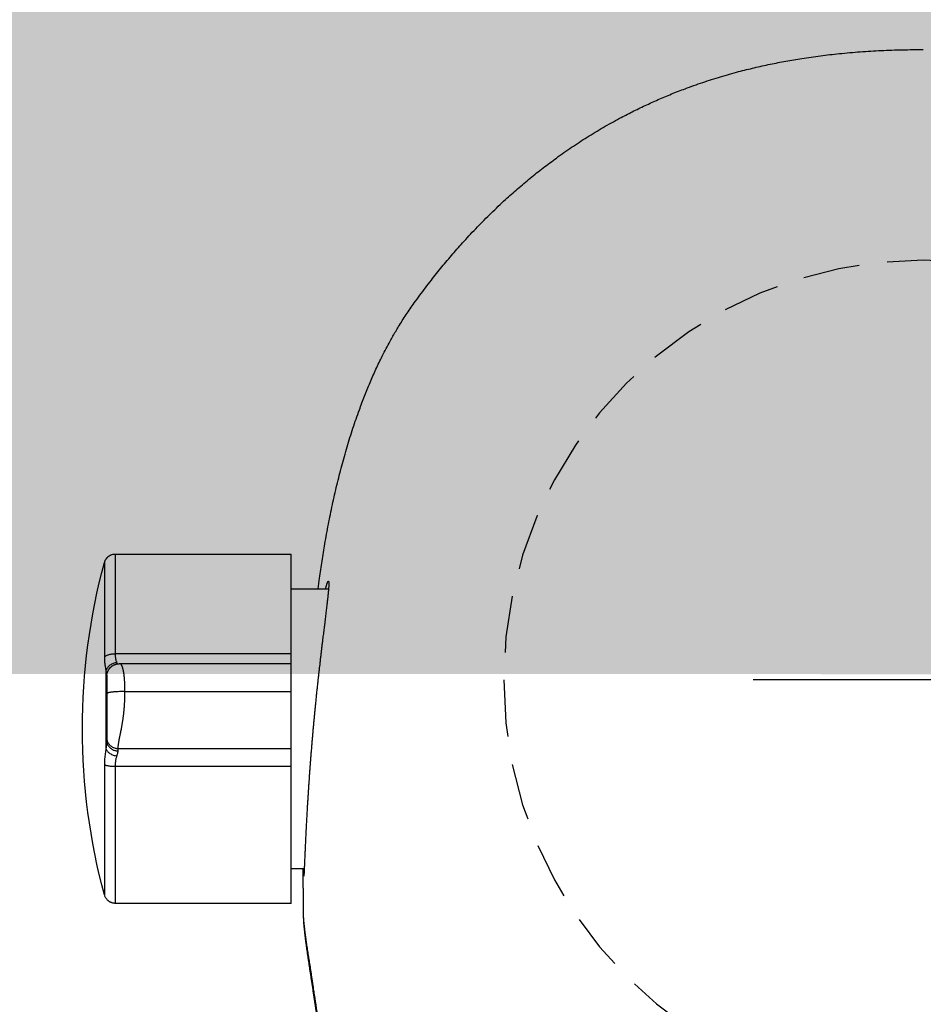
# Model space of a CAD drawing. Header units: millimetres. Extents: x 7483 to 13091, y 8111 to 13871.
# Tile 597 of 656: x 11598.21 to 11602.2, y 9686.98 to 9691.32. Entities that reach past the tile are written whole.
import ezdxf

# ---------------------------------------------------------------- set-up
doc = ezdxf.new("R2010")
doc.units = ezdxf.units.MM
doc.linetypes.add('DGN_STYLE_2', pattern=[30.2, 18.12, -12.08])
doc.linetypes.add('HIDDEN', pattern=[0.375, 0.25, -0.125])
doc.layers.add('daszed - 60x120', color=7, linetype='Continuous', lineweight=5, true_color=0xb7dfb3)
doc.layers.add('Wyposazenie Wew - Urzadzenia Sanitarne', color=6, linetype='Continuous')

# ---------------------------------------------------------------- blocks, each defined once
blk = doc.blocks.new('ORAS_ELECTRA')
for p, q in [((3.5617, 0.5549), (2.7874, 0.5549)), ((2.7874, 0.1156), (2.7874, 0.5549)), ((2.7874, 0.4019), (2.6221, 0.4019)), ((2.7874, 0.0717), (2.7874, 0.1156)), ((2.7874, 0.1156), (3.5617, 0.1156)), ((3.5426, 0.0716), (2.7874, 0.0716)), ((3.5426, 0.0716), (3.5426, 0.0716)), ((3.6034, 0.04), (3.6034, -0.3033)), ((3.5197, -0.0512), (2.7874, -0.0512)), ((2.7874, -0.3808), (2.7874, -0.3035)), ((2.7874, -0.3035), (3.5497, -0.3035)), ((2.7874, -0.9851), (2.7874, -0.3808)), ((3.5617, -0.3808), (2.7874, -0.3808)), ((2.7294, -0.832), (2.7874, -0.832)), ((2.7874, -0.9851), (3.5617, -0.9851)), ((2.7328, -1.0256), (2.7328, -1.0252))]:
    blk.add_line(p, q)
blk.add_lwpolyline([(-0.75, 0), (0.75, 0)])
at = {"color": 9, "linetype": 'HIDDEN', "true_color": 0xb8b8b8}
blk.add_circle((0, 0), 1.85, dxfattribs=at)
blk.add_arc((0.9003, -0.2151), 2.8071, 344.8647, 15.1366)
for points, knots in [([(2.6687, 0.4019), (2.6666, 0.4174), (2.6629, 0.4456), (2.6569, 0.4863), (2.6511, 0.5241), (2.6451, 0.5618), (2.6384, 0.6015), (2.631, 0.6429), (2.6228, 0.6863), (2.6142, 0.7295), (2.6051, 0.7727), (2.5955, 0.8158), (2.5855, 0.8586), (2.575, 0.901), (2.564, 0.9432), (2.5525, 0.9852), (2.5404, 1.0269), (2.5278, 1.0682), (2.5146, 1.1092), (2.5008, 1.15), (2.4876, 1.1872), (2.4752, 1.2207), (2.4636, 1.2507), (2.4516, 1.2806), (2.4392, 1.3103), (2.4264, 1.3399), (2.4131, 1.3693), (2.3994, 1.3986), (2.3845, 1.429), (2.3683, 1.4605), (2.3527, 1.4895), (2.3387, 1.5147), (2.3263, 1.5361), (2.3125, 1.5592), (2.2971, 1.5839), (2.28, 1.6101), (2.2625, 1.636), (2.2424, 1.6644), (2.2197, 1.6954), (2.1946, 1.7289), (2.17, 1.7608), (2.1459, 1.7913), (2.1224, 1.8203), (2.0986, 1.849), (2.0744, 1.8775), (2.0498, 1.9056), (2.0236, 1.9349), (1.9958, 1.9652), (1.9661, 1.9964), (1.936, 2.0272), (1.9054, 2.0576), (1.8742, 2.0875), (1.8443, 2.1153), (1.8157, 2.1411), (1.7885, 2.1651), (1.761, 2.1886), (1.733, 2.2117), (1.7048, 2.2345), (1.6762, 2.2569), (1.6472, 2.2789), (1.6167, 2.3014), (1.5845, 2.3243), (1.5507, 2.3476), (1.5164, 2.3703), (1.4818, 2.3925), (1.4467, 2.4141), (1.4111, 2.4351), (1.3753, 2.4556), (1.3419, 2.4738), (1.3111, 2.49), (1.2831, 2.5043), (1.2548, 2.5182), (1.2264, 2.5318), (1.1977, 2.545), (1.1687, 2.5579), (1.1395, 2.5704), (1.1098, 2.5826), (1.0801, 2.5945), (1.0473, 2.607), (1.0114, 2.6201), (0.9725, 2.6336), (0.9332, 2.6464), (0.8938, 2.6586), (0.8541, 2.6701), (0.8161, 2.6806), (0.7797, 2.6899), (0.7452, 2.6983), (0.7105, 2.7063), (0.6756, 2.7138), (0.6407, 2.7208), (0.6056, 2.7274), (0.5704, 2.7336), (0.5333, 2.7397), (0.4941, 2.7455), (0.4529, 2.7511), (0.4116, 2.7561), (0.3687, 2.7607), (0.3242, 2.765), (0.2781, 2.7687), (0.2319, 2.7718), (0.1856, 2.7743), (0.1392, 2.7762), (0.0928, 2.7775), (0.0464, 2.7784), (0.0155, 2.7785), (0, 2.7785)], [0, 0, 0, 0, 0.011884, 0.021541, 0.031198, 0.040858, 0.050517, 0.061658, 0.072798, 0.083938, 0.09509, 0.106242, 0.117393, 0.128399, 0.139405, 0.150419, 0.161432, 0.172305, 0.183178, 0.19406, 0.204942, 0.213072, 0.221203, 0.229333, 0.237463, 0.245619, 0.253775, 0.261931, 0.270086, 0.279443, 0.288799, 0.295047, 0.301296, 0.307544, 0.315447, 0.323352, 0.331258, 0.339161, 0.34974, 0.36032, 0.370899, 0.380327, 0.389756, 0.399185, 0.408626, 0.418068, 0.427509, 0.43839, 0.449271, 0.460152, 0.471056, 0.481961, 0.492865, 0.502019, 0.511174, 0.520329, 0.529483, 0.538667, 0.547851, 0.557036, 0.566219, 0.5766, 0.586982, 0.597364, 0.607745, 0.618173, 0.628604, 0.639034, 0.649463, 0.65742, 0.665378, 0.673335, 0.681305, 0.689275, 0.697245, 0.705338, 0.713432, 0.721531, 0.729629, 0.740047, 0.750464, 0.760882, 0.771325, 0.781768, 0.792212, 0.801205, 0.8102, 0.819195, 0.828189, 0.837207, 0.846227, 0.855246, 0.864265, 0.874765, 0.885266, 0.895775, 0.906283, 0.917982, 0.929681, 0.941381, 0.953079, 0.964809, 0.97654, 0.98827, 1, 1, 1, 1]), ([(3.61, 0.518), (3.6095, 0.5196), (3.6085, 0.5228), (3.6066, 0.5271), (3.6045, 0.531), (3.6024, 0.5341), (3.6005, 0.5365), (3.5989, 0.5384), (3.5974, 0.54), (3.596, 0.5414), (3.5944, 0.5428), (3.5923, 0.5445), (3.5896, 0.5465), (3.5864, 0.5485), (3.5825, 0.5505), (3.5781, 0.5523), (3.5731, 0.5537), (3.5675, 0.5547), (3.5637, 0.5549), (3.5617, 0.5549)], [0, 0, 0, 0, 0.078431, 0.1516011, 0.2186896, 0.2790502, 0.32217, 0.3604948, 0.3938979, 0.422293, 0.4507485, 0.4935938, 0.5444787, 0.6032665, 0.6696909, 0.7433181, 0.8235147, 0.9094301, 1, 1, 1, 1]), ([(3.5617, 0.1156), (3.5617, 0.1291), (3.5617, 0.156), (3.5617, 0.1948), (3.5617, 0.2323), (3.5617, 0.2683), (3.5617, 0.3025), (3.5617, 0.3351), (3.5617, 0.3657), (3.5617, 0.3943), (3.5617, 0.4209), (3.5617, 0.4452), (3.5617, 0.4673), (3.5617, 0.4871), (3.5617, 0.5045), (3.5617, 0.5194), (3.5617, 0.5317), (3.5617, 0.5415), (3.5617, 0.5488), (3.5617, 0.5532), (3.5617, 0.5552), (3.5617, 0.5548), (3.5617, 0.5547)], [0, 0, 0, 0, 0.051969, 0.103938, 0.155907, 0.207876, 0.259845, 0.311814, 0.363783, 0.415752, 0.467721, 0.51969, 0.571659, 0.623628, 0.675597, 0.727566, 0.779535, 0.831504, 0.883473, 0.935442, 0.987411, 1, 1, 1, 1]), ([(3.61, 0.5179), (3.61, 0.5179), (3.61, 0.5178), (3.61, 0.5162), (3.61, 0.5136), (3.61, 0.5098), (3.61, 0.5049), (3.61, 0.4989), (3.61, 0.4918), (3.61, 0.4836), (3.61, 0.4745), (3.61, 0.4644), (3.61, 0.4531), (3.61, 0.4408), (3.61, 0.4274), (3.61, 0.413), (3.61, 0.3976), (3.61, 0.3814), (3.61, 0.3644), (3.61, 0.3466), (3.61, 0.3279), (3.61, 0.3084), (3.61, 0.2879), (3.61, 0.2665), (3.61, 0.2444), (3.61, 0.2215), (3.61, 0.1982), (3.61, 0.1743), (3.61, 0.15), (3.61, 0.1252), (3.61, 0.1082), (3.61, 0.0997)], [0, 0, 0, 0, 0.030258, 0.064558, 0.099481, 0.134404, 0.169327, 0.204251, 0.239174, 0.273473, 0.307773, 0.342072, 0.376372, 0.411295, 0.446218, 0.481141, 0.516065, 0.550988, 0.585287, 0.619587, 0.653886, 0.688186, 0.723109, 0.758032, 0.792955, 0.827879, 0.862802, 0.897101, 0.931401, 0.9657, 1, 1, 1, 1]), ([(2.6354, 0.4019), (2.6351, 0.403), (2.6344, 0.4055), (2.6334, 0.4092), (2.6323, 0.413), (2.6313, 0.4165), (2.6303, 0.4198), (2.6292, 0.423), (2.6282, 0.4258), (2.6272, 0.4283), (2.6263, 0.4305), (2.6255, 0.4322), (2.6247, 0.4336), (2.6238, 0.4346), (2.623, 0.4351), (2.6224, 0.4348), (2.6219, 0.4339), (2.6215, 0.4324), (2.6212, 0.4304), (2.6211, 0.4282), (2.621, 0.4257), (2.621, 0.4228), (2.621, 0.4196), (2.6212, 0.4159), (2.6214, 0.4115), (2.6217, 0.4061), (2.6222, 0.3997), (2.6228, 0.3926), (2.6235, 0.3851), (2.6243, 0.3773), (2.6251, 0.3697), (2.6259, 0.3622), (2.6268, 0.3547), (2.6276, 0.3469), (2.6286, 0.3387), (2.6296, 0.3303), (2.6307, 0.3205), (2.6321, 0.3095), (2.6336, 0.297), (2.6352, 0.284), (2.6368, 0.2709), (2.6384, 0.2578), (2.64, 0.2454), (2.6415, 0.2333), (2.6429, 0.2216), (2.6444, 0.2096), (2.6459, 0.1973), (2.6475, 0.1848), (2.6492, 0.1707), (2.6511, 0.1551), (2.6532, 0.1377), (2.6553, 0.12), (2.6574, 0.1024), (2.6594, 0.0852), (2.6612, 0.0691), (2.663, 0.0537), (2.6647, 0.0389), (2.6663, 0.0239), (2.668, 0.0088), (2.6697, -0.0065), (2.6715, -0.0235), (2.6735, -0.0422), (2.6757, -0.0626), (2.6778, -0.0833), (2.6798, -0.1034), (2.6818, -0.123), (2.6835, -0.141), (2.6852, -0.1581), (2.6867, -0.1748), (2.6883, -0.1921), (2.69, -0.2101), (2.6916, -0.2281), (2.6932, -0.2466), (2.6948, -0.2655), (2.6965, -0.2849), (2.6981, -0.3043), (2.6996, -0.3235), (2.7011, -0.3425), (2.7025, -0.3603), (2.7038, -0.377), (2.7049, -0.3926), (2.7061, -0.4081), (2.7072, -0.4235), (2.7083, -0.4388), (2.7094, -0.4555), (2.7106, -0.4735), (2.7119, -0.4927), (2.7131, -0.5117), (2.7142, -0.5299), (2.7153, -0.5471), (2.7162, -0.5625), (2.717, -0.5769), (2.7178, -0.5901), (2.7185, -0.6032), (2.7192, -0.616), (2.7199, -0.6286), (2.7206, -0.6422), (2.7214, -0.6567), (2.7222, -0.6719), (2.7229, -0.6867), (2.7236, -0.7006), (2.7242, -0.7135), (2.7247, -0.7249), (2.7252, -0.7353), (2.7256, -0.7448), (2.726, -0.754), (2.7264, -0.7628), (2.7268, -0.7714), (2.7272, -0.7804), (2.7276, -0.7897), (2.728, -0.7993), (2.7283, -0.8082), (2.7287, -0.8163), (2.729, -0.8235), (2.7293, -0.8296), (2.7295, -0.835), (2.7297, -0.8396), (2.7299, -0.8439), (2.7301, -0.8478), (2.7303, -0.8513), (2.7305, -0.8547), (2.7307, -0.8579), (2.7308, -0.8607), (2.731, -0.8628), (2.7312, -0.8642), (2.7313, -0.865), (2.7314, -0.8651), (2.7315, -0.8648), (2.7316, -0.8641), (2.7317, -0.863), (2.7318, -0.8615), (2.7319, -0.8596), (2.7319, -0.857), (2.732, -0.8537), (2.7321, -0.8495), (2.7321, -0.8445), (2.7322, -0.8391), (2.7322, -0.8348), (2.7322, -0.8324), (2.7322, -0.832)], [0, 0, 0, 0, 0.0042792, 0.0099787, 0.0156781, 0.021404, 0.0271325, 0.0336812, 0.0402309, 0.0467796, 0.0533655, 0.0599525, 0.0665385, 0.075105, 0.0836716, 0.0922755, 0.1008795, 0.1086514, 0.1164303, 0.1228835, 0.1293378, 0.135791, 0.1422804, 0.1487709, 0.1552604, 0.1636998, 0.1721392, 0.1806144, 0.1890896, 0.1967438, 0.2044047, 0.2108416, 0.2172794, 0.2237163, 0.2301885, 0.2366616, 0.2431338, 0.2515487, 0.2599637, 0.2684131, 0.2768626, 0.2844923, 0.2921284, 0.2986405, 0.3051535, 0.3116655, 0.3182132, 0.3247618, 0.3313095, 0.3398225, 0.3483355, 0.3568835, 0.3654316, 0.3731504, 0.3808757, 0.3874612, 0.3940477, 0.4006332, 0.4072552, 0.4138782, 0.4205002, 0.4291111, 0.4377221, 0.4463692, 0.4550164, 0.4628257, 0.4706418, 0.477228, 0.4838183, 0.4911381, 0.498458, 0.5058002, 0.5131423, 0.5210725, 0.5290028, 0.5369615, 0.5449203, 0.5527456, 0.5605779, 0.5671458, 0.5737147, 0.5802826, 0.5868873, 0.593493, 0.6000978, 0.6086872, 0.6172766, 0.6259026, 0.6345286, 0.6423194, 0.650117, 0.6566572, 0.6631984, 0.6697386, 0.6763153, 0.682893, 0.6894697, 0.6980223, 0.7065749, 0.7151638, 0.7237526, 0.7315096, 0.7392733, 0.7458024, 0.7523325, 0.7588616, 0.765427, 0.7719935, 0.7785589, 0.7870967, 0.7956344, 0.8042082, 0.812782, 0.8205252, 0.8282751, 0.8348041, 0.841334, 0.847863, 0.8544283, 0.8609946, 0.8675599, 0.8760975, 0.884635, 0.8932085, 0.9017821, 0.909525, 0.9172746, 0.9238053, 0.930337, 0.9368677, 0.9434348, 0.9500028, 0.9565699, 0.9651097, 0.9736495, 0.9822254, 0.9908012, 0.9985463, 1, 1, 1, 1]), ([(3.5553, 0.0765), (3.556, 0.0782), (3.5573, 0.0817), (3.5589, 0.0876), (3.5602, 0.094), (3.5611, 0.1008), (3.5616, 0.108), (3.5617, 0.1131), (3.5617, 0.1156)], [0, 0, 0, 0, 0.1721607, 0.3417805, 0.5091093, 0.6744073, 0.8379446, 1, 1, 1, 1]), ([(3.61, 0.0997), (3.6092, 0.1008), (3.6076, 0.103), (3.6036, 0.106), (3.5985, 0.1088), (3.5923, 0.1113), (3.5852, 0.1132), (3.5775, 0.1146), (3.5696, 0.1154), (3.5643, 0.1155), (3.5617, 0.1156)], [0, 0, 0, 0, 0.1191402, 0.243165, 0.3706743, 0.5, 0.6293257, 0.756835, 0.8808598, 1, 1, 1, 1]), ([(3.61, 0.0997), (3.61, 0.0958), (3.6099, 0.088), (3.6093, 0.0769), (3.6084, 0.0665), (3.6071, 0.0568), (3.6055, 0.0478), (3.6041, 0.0426), (3.6034, 0.04)], [0, 0, 0, 0, 0.165911, 0.33128, 0.498335, 0.665401, 0.831978, 1, 1, 1, 1]), ([(2.7874, -0.0512), (2.7874, -0.0486), (2.7874, -0.0433), (2.7874, -0.0357), (2.7874, -0.0284), (2.7874, -0.0214), (2.7874, -0.0147), (2.7874, -0.0083), (2.7874, -0.0022), (2.7874, 0.0036), (2.7874, 0.0091), (2.7874, 0.0144), (2.7874, 0.0193), (2.7874, 0.024), (2.7874, 0.0284), (2.7874, 0.0328), (2.7874, 0.037), (2.7874, 0.0411), (2.7874, 0.0449), (2.7874, 0.0484), (2.7874, 0.0516), (2.7874, 0.0545), (2.7874, 0.0573), (2.7874, 0.0599), (2.7874, 0.0622), (2.7874, 0.0643), (2.7874, 0.0661), (2.7874, 0.0677), (2.7874, 0.0691), (2.7874, 0.0702), (2.7874, 0.071), (2.7874, 0.0715), (2.7874, 0.0716), (2.7874, 0.0716), (2.7874, 0.0716)], [0, 0, 0, 0, 0.019721, 0.03899, 0.057967, 0.076814, 0.095683, 0.114718, 0.134051, 0.153798, 0.17406, 0.194923, 0.216457, 0.238722, 0.261761, 0.285612, 0.313317, 0.342096, 0.371961, 0.402918, 0.434962, 0.468086, 0.502274, 0.541086, 0.581133, 0.622379, 0.664784, 0.708307, 0.762973, 0.819155, 0.87676, 0.935693, 0.995855, 1, 1, 1, 1]), ([(3.5197, -0.0512), (3.5197, -0.0486), (3.5197, -0.0435), (3.5199, -0.0359), (3.52, -0.0284), (3.5202, -0.0212), (3.5205, -0.0142), (3.5209, -0.0073), (3.5213, -0.0007), (3.5218, 0.0056), (3.5223, 0.0114), (3.5229, 0.0167), (3.5233, 0.0202), (3.5236, 0.0225), (3.5238, 0.0237), (3.5239, 0.0249), (3.5241, 0.0261), (3.5242, 0.0272), (3.5245, 0.0292), (3.525, 0.0321), (3.5257, 0.0358), (3.5264, 0.0395), (3.5272, 0.0433), (3.5281, 0.047), (3.529, 0.0503), (3.5299, 0.0533), (3.5308, 0.056), (3.5317, 0.0585), (3.5327, 0.0609), (3.5337, 0.063), (3.5349, 0.0653), (3.5362, 0.0673), (3.5377, 0.069), (3.539, 0.0702), (3.5402, 0.071), (3.5413, 0.0714), (3.5421, 0.0716), (3.5425, 0.0716), (3.5426, 0.0716)], [0, 0, 0, 0, 0.01917, 0.038292, 0.057502, 0.076956, 0.09682, 0.117269, 0.138479, 0.160625, 0.183871, 0.204366, 0.225833, 0.231627, 0.237495, 0.243437, 0.249456, 0.255552, 0.261727, 0.28189, 0.304533, 0.329846, 0.358036, 0.389317, 0.423917, 0.45358, 0.485546, 0.519924, 0.556824, 0.596349, 0.638597, 0.700325, 0.760775, 0.819502, 0.876112, 0.93026, 0.981648, 1, 1, 1, 1]), ([(3.5997, 0.0163), (3.5997, 0.0165), (3.5997, 0.017), (3.5997, 0.0179), (3.5997, 0.0187), (3.5996, 0.0195), (3.5996, 0.0202), (3.5996, 0.0209), (3.5995, 0.0214), (3.5995, 0.0219), (3.5994, 0.0223), (3.5994, 0.0227), (3.5993, 0.023), (3.5993, 0.0233), (3.5993, 0.0236), (3.5992, 0.024), (3.5991, 0.0244), (3.5991, 0.0249), (3.5989, 0.0258), (3.5987, 0.0272), (3.5981, 0.0298), (3.5972, 0.033), (3.5958, 0.0367), (3.5943, 0.0401), (3.5927, 0.0432), (3.5909, 0.0462), (3.5892, 0.0486), (3.5878, 0.0504), (3.5868, 0.0516), (3.586, 0.0525), (3.5853, 0.0533), (3.5845, 0.0541), (3.5835, 0.0551), (3.5823, 0.0563), (3.5805, 0.0579), (3.5783, 0.0597), (3.5758, 0.0615), (3.5733, 0.0632), (3.5709, 0.0645), (3.5686, 0.0657), (3.5666, 0.0666), (3.5648, 0.0674), (3.5631, 0.068), (3.5613, 0.0687), (3.5592, 0.0693), (3.5569, 0.0699), (3.5543, 0.0705), (3.5521, 0.0709), (3.5502, 0.0711), (3.5487, 0.0713), (3.547, 0.0715), (3.5449, 0.0716), (3.5435, 0.0716), (3.5427, 0.0716)], [0, 0, 0, 0, 0.041021, 0.077129, 0.108289, 0.134488, 0.155745, 0.166554, 0.175503, 0.182672, 0.188223, 0.190501, 0.192537, 0.19444, 0.19634, 0.198367, 0.203303, 0.208682, 0.214023, 0.226465, 0.24817, 0.285339, 0.314754, 0.343372, 0.372817, 0.40328, 0.434823, 0.453059, 0.467575, 0.478348, 0.486536, 0.495857, 0.510203, 0.526983, 0.546081, 0.579762, 0.61095, 0.639622, 0.668015, 0.693395, 0.715765, 0.735138, 0.75305, 0.773725, 0.797404, 0.824822, 0.855364, 0.888996, 0.905911, 0.923594, 0.944615, 0.9701, 1, 1, 1, 1]), ([(3.5528, 0.0707), (3.5531, 0.0713), (3.5538, 0.0731), (3.5547, 0.0751), (3.5553, 0.0765)], [0, 0, 0, 0, 0.333283, 1, 1, 1, 1]), ([(3.5553, 0.0765), (3.5579, 0.0762), (3.5633, 0.0754), (3.5713, 0.073), (3.5791, 0.0694), (3.5863, 0.0648), (3.5925, 0.0593), (3.5975, 0.0531), (3.6013, 0.0467), (3.6027, 0.0422), (3.6034, 0.04)], [0, 0, 0, 0, 0.118749, 0.242699, 0.370375, 0.5, 0.629625, 0.757301, 0.881251, 1, 1, 1, 1]), ([(3.6034, 0.04), (3.6029, 0.0371), (3.602, 0.0315), (3.6008, 0.0242), (3.5999, 0.0178), (3.5998, 0.0145), (3.5997, 0.0128)], [0, 0, 0, 0, 0.266792, 0.520964, 0.764581, 1, 1, 1, 1]), ([(3.5997, 0.0162), (3.5997, 0.016), (3.5997, 0.0157), (3.5997, 0.0147), (3.5997, 0.0133), (3.5997, 0.0115), (3.5997, 0.0093), (3.5997, 0.0068), (3.5997, 0.0038), (3.5997, 0.0008), (3.5997, -0.0021), (3.5997, -0.0048), (3.5997, -0.0077), (3.5997, -0.0107), (3.5997, -0.0139), (3.5997, -0.0173), (3.5997, -0.0209), (3.5997, -0.0247), (3.5997, -0.028), (3.5997, -0.0305), (3.5997, -0.0321), (3.5997, -0.0338), (3.5997, -0.0354), (3.5997, -0.0371), (3.5997, -0.0396), (3.5997, -0.0429), (3.5997, -0.0464), (3.5997, -0.0488), (3.5997, -0.0501), (3.5997, -0.0514), (3.5997, -0.0527), (3.5997, -0.054), (3.5997, -0.0553), (3.5997, -0.0563), (3.5997, -0.0571), (3.5997, -0.0576), (3.5997, -0.0582), (3.5997, -0.0591), (3.5997, -0.0598), (3.5997, -0.0603)], [0, 0, 0, 0, 0.076078, 0.15297, 0.227006, 0.298208, 0.366602, 0.432213, 0.495074, 0.555219, 0.594456, 0.632169, 0.668376, 0.703094, 0.736346, 0.768157, 0.800233, 0.830287, 0.858366, 0.86887, 0.879083, 0.889008, 0.898651, 0.908017, 0.917111, 0.938818, 0.957286, 0.962758, 0.967903, 0.972732, 0.977263, 0.981513, 0.985504, 0.989865, 0.991183, 0.992445, 0.993663, 0.996026, 1, 1, 1, 1]), ([(2.7874, -0.3035), (2.7874, -0.3017), (2.7874, -0.2982), (2.7874, -0.2926), (2.7874, -0.287), (2.7874, -0.2811), (2.7874, -0.275), (2.7874, -0.2687), (2.7874, -0.2626), (2.7874, -0.2568), (2.7874, -0.2513), (2.7874, -0.2456), (2.7874, -0.2398), (2.7874, -0.2337), (2.7874, -0.2275), (2.7874, -0.2213), (2.7874, -0.2152), (2.7874, -0.2092), (2.7874, -0.2031), (2.7874, -0.1968), (2.7874, -0.1903), (2.7874, -0.1841), (2.7874, -0.1782), (2.7874, -0.1726), (2.7874, -0.167), (2.7874, -0.1612), (2.7874, -0.1553), (2.7874, -0.1493), (2.7874, -0.1432), (2.7874, -0.137), (2.7874, -0.1307), (2.7874, -0.1242), (2.7874, -0.1176), (2.7874, -0.1108), (2.7874, -0.1039), (2.7874, -0.0969), (2.7874, -0.0896), (2.7874, -0.0823), (2.7874, -0.0747), (2.7874, -0.067), (2.7874, -0.0591), (2.7874, -0.0539), (2.7874, -0.0512)], [0, 0, 0, 0, 0.049887, 0.099698, 0.149297, 0.198547, 0.247314, 0.295466, 0.34287, 0.379507, 0.415541, 0.45091, 0.485556, 0.519419, 0.552445, 0.584578, 0.61163, 0.637943, 0.663488, 0.688238, 0.712168, 0.735259, 0.752802, 0.769811, 0.786283, 0.802217, 0.817617, 0.832489, 0.846477, 0.85999, 0.873048, 0.885678, 0.897914, 0.909797, 0.921379, 0.932718, 0.943882, 0.954949, 0.966002, 0.977133, 0.988433, 1, 1, 1, 1]), ([(3.5497, -0.3035), (3.5497, -0.3018), (3.5497, -0.2983), (3.5493, -0.2928), (3.5487, -0.2869), (3.5479, -0.2809), (3.547, -0.2747), (3.5462, -0.2701), (3.5457, -0.2672), (3.5455, -0.266), (3.5453, -0.2648), (3.5451, -0.2637), (3.5448, -0.2621), (3.5443, -0.2597), (3.5436, -0.2561), (3.5428, -0.2522), (3.5419, -0.2479), (3.5409, -0.2431), (3.5397, -0.2373), (3.5383, -0.2302), (3.5366, -0.2217), (3.535, -0.2134), (3.5336, -0.2059), (3.5325, -0.1997), (3.5314, -0.1935), (3.5304, -0.1875), (3.5295, -0.1816), (3.5286, -0.1759), (3.5278, -0.1702), (3.5271, -0.1647), (3.5263, -0.1594), (3.5256, -0.1538), (3.5251, -0.1496), (3.5248, -0.1469), (3.5248, -0.1461), (3.5247, -0.1454), (3.5246, -0.1446), (3.5245, -0.1438), (3.5242, -0.1409), (3.5237, -0.1359), (3.523, -0.1284), (3.5224, -0.1209), (3.5218, -0.1133), (3.5213, -0.1056), (3.5209, -0.0979), (3.5205, -0.0902), (3.5202, -0.0824), (3.52, -0.0746), (3.5199, -0.0668), (3.5197, -0.059), (3.5197, -0.0538), (3.5197, -0.0512)], [0, 0, 0, 0, 0.047929, 0.097632, 0.148959, 0.20173, 0.249192, 0.297439, 0.305998, 0.314574, 0.323166, 0.331729, 0.336957, 0.358592, 0.382731, 0.408606, 0.436117, 0.465151, 0.495573, 0.53725, 0.580638, 0.625264, 0.652229, 0.677298, 0.700547, 0.722056, 0.741908, 0.760187, 0.77698, 0.792763, 0.807157, 0.82025, 0.835675, 0.837547, 0.839386, 0.841193, 0.842966, 0.844708, 0.846419, 0.862519, 0.877721, 0.8921, 0.905742, 0.918737, 0.931183, 0.943183, 0.95484, 0.966256, 0.977529, 0.98875, 1, 1, 1, 1]), ([(3.5197, -0.0512), (3.5229, -0.0512), (3.5295, -0.0512), (3.5394, -0.0515), (3.5485, -0.0518), (3.5566, -0.0522), (3.5636, -0.0527), (3.5703, -0.0532), (3.5764, -0.0538), (3.5819, -0.0545), (3.5868, -0.0553), (3.5909, -0.0561), (3.5946, -0.057), (3.5975, -0.058), (3.5994, -0.0591), (3.5996, -0.0599), (3.5997, -0.0603)], [0, 0, 0, 0, 0.076805, 0.156939, 0.239951, 0.303775, 0.368607, 0.434128, 0.5, 0.565872, 0.631393, 0.696225, 0.760049, 0.843061, 0.923195, 1, 1, 1, 1]), ([(3.5997, -0.0603), (3.5997, -0.0606), (3.5997, -0.0612), (3.5997, -0.0619), (3.5997, -0.0627), (3.5997, -0.0635), (3.5997, -0.0643), (3.5997, -0.0648), (3.5997, -0.0656), (3.5997, -0.0667), (3.5997, -0.0681), (3.5997, -0.0696), (3.5997, -0.0713), (3.5997, -0.0732), (3.5997, -0.0753), (3.5997, -0.0777), (3.5997, -0.0802), (3.5997, -0.0827), (3.5997, -0.0862), (3.5997, -0.0906), (3.5997, -0.0958), (3.5997, -0.101), (3.5997, -0.1064), (3.5997, -0.1117), (3.5997, -0.1176), (3.5997, -0.124), (3.5997, -0.1307), (3.5997, -0.1374), (3.5997, -0.1441), (3.5997, -0.1512), (3.5997, -0.1587), (3.5997, -0.1666), (3.5997, -0.1742), (3.5997, -0.1818), (3.5997, -0.1891), (3.5997, -0.1962), (3.5997, -0.2032), (3.5997, -0.2098), (3.5997, -0.217), (3.5997, -0.2246), (3.5997, -0.2326), (3.5997, -0.2402), (3.5997, -0.2474), (3.5997, -0.2519), (3.5997, -0.2541)], [0, 0, 0, 0, 0.001701, 0.002985, 0.003853, 0.006141, 0.006983, 0.007871, 0.008809, 0.011147, 0.013741, 0.016608, 0.01976, 0.023207, 0.027986, 0.033081, 0.038503, 0.044262, 0.050366, 0.063113, 0.076757, 0.091334, 0.106873, 0.123398, 0.140929, 0.164183, 0.188733, 0.214605, 0.241819, 0.270395, 0.30684, 0.344941, 0.384718, 0.426192, 0.469379, 0.513475, 0.55925, 0.606715, 0.65169, 0.717432, 0.785117, 0.854763, 0.926386, 1, 1, 1, 1]), ([(3.5497, -0.3035), (3.5517, -0.3034), (3.5558, -0.3033), (3.562, -0.3021), (3.5677, -0.3003), (3.5728, -0.2981), (3.5772, -0.2955), (3.5813, -0.2925), (3.5851, -0.2891), (3.5886, -0.2853), (3.5916, -0.2812), (3.5942, -0.2769), (3.5965, -0.2719), (3.5983, -0.2663), (3.5995, -0.2601), (3.5997, -0.2561), (3.5997, -0.2541)], [0, 0, 0, 0, 0.076805, 0.156939, 0.239951, 0.303775, 0.368607, 0.434128, 0.5, 0.565872, 0.631393, 0.696225, 0.760049, 0.843061, 0.923195, 1, 1, 1, 1]), ([(3.5997, -0.2541), (3.5997, -0.2548), (3.5997, -0.2562), (3.5997, -0.2594), (3.5997, -0.2633), (3.5997, -0.2667), (3.5997, -0.2684)], [0, 0, 0, 0, 0.250764, 0.5, 0.749236, 1, 1, 1, 1]), ([(3.5997, -0.2684), (3.5997, -0.2702), (3.5995, -0.2739), (3.5983, -0.2794), (3.5965, -0.2845), (3.5942, -0.289), (3.5916, -0.2929), (3.5886, -0.2966), (3.5851, -0.3), (3.5813, -0.3031), (3.5772, -0.3058), (3.5728, -0.3081), (3.5677, -0.3102), (3.562, -0.3118), (3.5558, -0.3129), (3.5517, -0.313), (3.5497, -0.313)], [0, 0, 0, 0, 0.076805, 0.156939, 0.239951, 0.303775, 0.368607, 0.434128, 0.5, 0.565872, 0.631393, 0.696225, 0.760049, 0.843061, 0.923195, 1, 1, 1, 1]), ([(3.6034, -0.3033), (3.6027, -0.3051), (3.6013, -0.3088), (3.5975, -0.3143), (3.5925, -0.3195), (3.5863, -0.3243), (3.5791, -0.3284), (3.5713, -0.3317), (3.5633, -0.334), (3.5579, -0.3349), (3.5553, -0.3353)], [0, 0, 0, 0, 0.118749, 0.242699, 0.370375, 0.5, 0.629625, 0.757301, 0.881251, 1, 1, 1, 1]), ([(3.5997, -0.2684), (3.5998, -0.2707), (3.5999, -0.2755), (3.6008, -0.2838), (3.602, -0.2931), (3.6029, -0.2998), (3.6034, -0.3033)], [0, 0, 0, 0, 0.235419, 0.479036, 0.733208, 1, 1, 1, 1]), ([(3.6034, -0.3033), (3.6041, -0.3066), (3.6055, -0.3133), (3.6071, -0.3242), (3.6084, -0.3357), (3.6093, -0.3476), (3.6099, -0.3601), (3.61, -0.3686), (3.61, -0.3728)], [0, 0, 0, 0, 0.167999, 0.334577, 0.501664, 0.668698, 0.834066, 1, 1, 1, 1]), ([(3.5553, -0.3353), (3.5547, -0.3335), (3.5536, -0.33), (3.5522, -0.3255), (3.551, -0.321), (3.55, -0.3168), (3.5498, -0.3142), (3.5497, -0.313)], [0, 0, 0, 0, 0.2023635, 0.3901898, 0.5636404, 0.7972661, 1, 1, 1, 1]), ([(3.5617, -0.3808), (3.5617, -0.3781), (3.5616, -0.3725), (3.5611, -0.3645), (3.5602, -0.3567), (3.5589, -0.3491), (3.5573, -0.3419), (3.556, -0.3375), (3.5553, -0.3353)], [0, 0, 0, 0, 0.162055, 0.325593, 0.490891, 0.658219, 0.827839, 1, 1, 1, 1]), ([(3.61, -0.3728), (3.6092, -0.3734), (3.6076, -0.3745), (3.6036, -0.376), (3.5985, -0.3774), (3.5923, -0.3786), (3.5852, -0.3796), (3.5775, -0.3803), (3.5696, -0.3807), (3.5643, -0.3808), (3.5617, -0.3808)], [0, 0, 0, 0, 0.11914, 0.243165, 0.370674, 0.5, 0.629326, 0.756835, 0.88086, 1, 1, 1, 1]), ([(3.5617, -0.9849), (3.5617, -0.985), (3.5617, -0.9854), (3.5617, -0.9837), (3.5617, -0.9796), (3.5617, -0.9727), (3.5617, -0.9632), (3.5617, -0.9512), (3.5617, -0.9366), (3.5617, -0.9195), (3.5617, -0.9001), (3.5617, -0.8783), (3.5617, -0.8542), (3.5617, -0.8279), (3.5617, -0.7995), (3.5617, -0.7691), (3.5617, -0.7369), (3.5617, -0.7028), (3.5617, -0.667), (3.5617, -0.6297), (3.5617, -0.591), (3.5617, -0.551), (3.5617, -0.5099), (3.5617, -0.4677), (3.5617, -0.4247), (3.5617, -0.3954), (3.5617, -0.3808)], [0, 0, 0, 0, 0.005033, 0.048292, 0.091552, 0.134811, 0.17807, 0.22133, 0.264589, 0.307849, 0.351108, 0.394368, 0.437627, 0.480887, 0.524146, 0.567405, 0.610665, 0.653924, 0.697184, 0.740443, 0.783703, 0.826962, 0.870222, 0.913481, 0.956741, 1, 1, 1, 1]), ([(3.61, -0.3728), (3.61, -0.3822), (3.61, -0.401), (3.61, -0.4287), (3.61, -0.4561), (3.61, -0.4832), (3.61, -0.5097), (3.61, -0.5356), (3.61, -0.5608), (3.61, -0.5855), (3.61, -0.6099), (3.61, -0.6337), (3.61, -0.6571), (3.61, -0.6798), (3.61, -0.7017), (3.61, -0.7228), (3.61, -0.743), (3.61, -0.7623), (3.61, -0.7807), (3.61, -0.7984), (3.61, -0.8154), (3.61, -0.8315), (3.61, -0.8466), (3.61, -0.8608), (3.61, -0.8739), (3.61, -0.8859), (3.61, -0.8968), (3.61, -0.9067), (3.61, -0.9157), (3.61, -0.9236), (3.61, -0.9305), (3.61, -0.9362), (3.61, -0.9409), (3.61, -0.9444), (3.61, -0.9468), (3.61, -0.948), (3.61, -0.948), (3.61, -0.948)], [0, 0, 0, 0, 0.02907, 0.058141, 0.087211, 0.116281, 0.145352, 0.173903, 0.202454, 0.231005, 0.259557, 0.288627, 0.317697, 0.346768, 0.375838, 0.404908, 0.433459, 0.462011, 0.490562, 0.519113, 0.548184, 0.577254, 0.606324, 0.635395, 0.664465, 0.693016, 0.721567, 0.750119, 0.77867, 0.80774, 0.836811, 0.865881, 0.894951, 0.924021, 0.952573, 0.981124, 1, 1, 1, 1]), ([(2.7328, -1.0252), (2.7328, -1.0236), (2.7328, -1.0209), (2.7328, -1.0172), (2.7329, -1.0144), (2.7329, -1.0119), (2.7329, -1.0095), (2.7329, -1.0073), (2.7329, -1.0053), (2.7329, -1.0034), (2.733, -1.0014), (2.733, -0.9992), (2.733, -0.9967), (2.733, -0.9934), (2.733, -0.9892), (2.7331, -0.9843), (2.7331, -0.98), (2.7331, -0.9766), (2.7331, -0.9742), (2.7331, -0.972), (2.7331, -0.9701), (2.7332, -0.9684), (2.7332, -0.9667), (2.7332, -0.9649), (2.7332, -0.9629), (2.7332, -0.9607), (2.7332, -0.9585), (2.7332, -0.9562), (2.7332, -0.9538), (2.7332, -0.9514), (2.7332, -0.9489), (2.7333, -0.9463), (2.7333, -0.9428), (2.7333, -0.9385), (2.7333, -0.9339), (2.7333, -0.93), (2.7333, -0.9268), (2.7333, -0.9239), (2.7333, -0.9212), (2.7334, -0.9186), (2.7334, -0.9161), (2.7334, -0.9138), (2.7334, -0.9114), (2.7334, -0.9088), (2.7334, -0.9059), (2.7334, -0.9028), (2.7334, -0.8997), (2.7334, -0.8968), (2.7334, -0.8941), (2.7334, -0.8915), (2.7334, -0.8891), (2.7334, -0.887), (2.7334, -0.8852), (2.7334, -0.8831), (2.7334, -0.8806), (2.7334, -0.8777), (2.7334, -0.8753), (2.7334, -0.8733), (2.7334, -0.8716), (2.7334, -0.8697), (2.7334, -0.8676), (2.7334, -0.8653), (2.7334, -0.8629), (2.7334, -0.8604), (2.7334, -0.8576), (2.7334, -0.8544), (2.7334, -0.8511), (2.7334, -0.8481), (2.7334, -0.8456), (2.7334, -0.8434), (2.7334, -0.8413), (2.7334, -0.8392), (2.7334, -0.837), (2.7334, -0.8346), (2.7334, -0.8329), (2.7334, -0.832)], [0, 0, 0, 0, 0.025346, 0.041514, 0.055857, 0.06875, 0.08098, 0.092572, 0.102123, 0.112108, 0.12253, 0.133537, 0.146021, 0.160132, 0.184501, 0.210263, 0.236236, 0.250249, 0.263083, 0.274263, 0.283805, 0.292587, 0.301103, 0.309352, 0.320331, 0.331606, 0.343364, 0.355775, 0.366984, 0.379486, 0.392895, 0.406407, 0.419997, 0.446769, 0.473511, 0.49133, 0.507531, 0.522448, 0.536266, 0.54984, 0.563598, 0.574662, 0.586898, 0.600495, 0.615341, 0.631272, 0.648204, 0.662699, 0.676923, 0.690761, 0.703171, 0.713907, 0.72309, 0.731765, 0.746959, 0.761608, 0.777025, 0.784694, 0.793131, 0.802937, 0.814112, 0.826455, 0.839046, 0.851769, 0.864615, 0.883765, 0.901031, 0.916411, 0.929903, 0.940738, 0.951503, 0.96226, 0.973257, 0.985821, 1, 1, 1, 1]), ([(3.5617, -0.985), (3.5634, -0.985), (3.5667, -0.9849), (3.5715, -0.9842), (3.5757, -0.9831), (3.5792, -0.9819), (3.5821, -0.9807), (3.5843, -0.9797), (3.5863, -0.9786), (3.5879, -0.9776), (3.5898, -0.9765), (3.5919, -0.9749), (3.5945, -0.9728), (3.5973, -0.9702), (3.6003, -0.967), (3.6032, -0.9632), (3.6059, -0.9587), (3.6083, -0.9537), (3.6094, -0.95), (3.61, -0.9481)], [0, 0, 0, 0, 0.07845, 0.151634, 0.218731, 0.279096, 0.322217, 0.36054, 0.39394, 0.422331, 0.450782, 0.49362, 0.544498, 0.60328, 0.669699, 0.743322, 0.823516, 0.90943, 1, 1, 1, 1]), ([(2.3674, -4.175), (2.3684, -4.1612), (2.3704, -4.1336), (2.3735, -4.0926), (2.3766, -4.0517), (2.3798, -4.0111), (2.3829, -3.9707), (2.3862, -3.9305), (2.3894, -3.8906), (2.3927, -3.8509), (2.396, -3.8115), (2.3994, -3.7722), (2.4028, -3.733), (2.4062, -3.694), (2.4097, -3.6553), (2.4132, -3.6169), (2.4167, -3.5788), (2.4202, -3.541), (2.4237, -3.5036), (2.4273, -3.4665), (2.4308, -3.4297), (2.4344, -3.3933), (2.438, -3.3573), (2.4416, -3.3215), (2.4452, -3.2862), (2.4488, -3.2511), (2.4524, -3.2161), (2.4561, -3.1809), (2.4599, -3.1457), (2.4636, -3.1109), (2.4673, -3.0765), (2.4711, -3.042), (2.4749, -3.0074), (2.4788, -2.9727), (2.4827, -2.9385), (2.4865, -2.9047), (2.4903, -2.8713), (2.4941, -2.8384), (2.4979, -2.8059), (2.5017, -2.7739), (2.5054, -2.7422), (2.5091, -2.7109), (2.5129, -2.6799), (2.5166, -2.6492), (2.5202, -2.619), (2.5239, -2.5891), (2.5276, -2.5588), (2.5314, -2.528), (2.5352, -2.4969), (2.5391, -2.4662), (2.5428, -2.4361), (2.5466, -2.4064), (2.5503, -2.3772), (2.5539, -2.3485), (2.5575, -2.3203), (2.561, -2.2925), (2.5647, -2.2638), (2.5686, -2.2341), (2.5725, -2.2035), (2.5764, -2.1736), (2.5802, -2.1443), (2.584, -2.1156), (2.5876, -2.0875), (2.5912, -2.06), (2.5948, -2.033), (2.5983, -2.0067), (2.6017, -1.9808), (2.605, -1.9555), (2.6083, -1.9307), (2.6116, -1.9062), (2.6148, -1.8821), (2.618, -1.8586), (2.6211, -1.8354), (2.6241, -1.8127), (2.6271, -1.7904), (2.6301, -1.7687), (2.633, -1.7473), (2.6358, -1.7265), (2.6389, -1.7044), (2.6421, -1.6812), (2.6454, -1.657), (2.6487, -1.6334), (2.6518, -1.6106), (2.6549, -1.5884), (2.658, -1.5668), (2.6609, -1.5458), (2.6638, -1.5254), (2.6667, -1.5056), (2.6693, -1.4873), (2.6718, -1.4702), (2.6741, -1.4544), (2.6764, -1.439), (2.6786, -1.424), (2.6808, -1.4094), (2.6829, -1.3951), (2.685, -1.3813), (2.687, -1.3678), (2.6893, -1.3524), (2.6919, -1.3355), (2.6947, -1.3171), (2.6974, -1.2995), (2.7, -1.2826), (2.7025, -1.2663), (2.705, -1.2507), (2.7073, -1.2358), (2.7095, -1.2214), (2.7116, -1.2076), (2.7136, -1.1944), (2.7155, -1.1818), (2.7174, -1.1696), (2.7191, -1.158), (2.7207, -1.1467), (2.7223, -1.1358), (2.7237, -1.1252), (2.7251, -1.1151), (2.7263, -1.1055), (2.7274, -1.0962), (2.7285, -1.0873), (2.7294, -1.0788), (2.7302, -1.0705), (2.731, -1.0623), (2.7316, -1.0542), (2.7322, -1.0452), (2.7326, -1.0356), (2.7327, -1.0289), (2.7328, -1.0256)], [0, 0, 0, 0, 0.005164, 0.010329, 0.015494, 0.020658, 0.025822, 0.031005, 0.036188, 0.041372, 0.046555, 0.051738, 0.056984, 0.06223, 0.067476, 0.072723, 0.077968, 0.083214, 0.08846, 0.093707, 0.098953, 0.104199, 0.109444, 0.11469, 0.119937, 0.125183, 0.130428, 0.135872, 0.141317, 0.146762, 0.152206, 0.15765, 0.163343, 0.169037, 0.174731, 0.180424, 0.186117, 0.19181, 0.197503, 0.203197, 0.20889, 0.214583, 0.220354, 0.226126, 0.231897, 0.237669, 0.24344, 0.24976, 0.25608, 0.2624, 0.26872, 0.275039, 0.281377, 0.287715, 0.294054, 0.300392, 0.30673, 0.314114, 0.321498, 0.328883, 0.336267, 0.343651, 0.351036, 0.35842, 0.365804, 0.373187, 0.380571, 0.387955, 0.395339, 0.402843, 0.410348, 0.417853, 0.425358, 0.432951, 0.440545, 0.448138, 0.455736, 0.463333, 0.470931, 0.480459, 0.489988, 0.499517, 0.509046, 0.518575, 0.528119, 0.537663, 0.547208, 0.556752, 0.566296, 0.57459, 0.582884, 0.591178, 0.599474, 0.60777, 0.616066, 0.624348, 0.63263, 0.640912, 0.653338, 0.665764, 0.678196, 0.690629, 0.703064, 0.715499, 0.727921, 0.740344, 0.752769, 0.765193, 0.777621, 0.79005, 0.802479, 0.814908, 0.827734, 0.84056, 0.853387, 0.866213, 0.879042, 0.891871, 0.904701, 0.917531, 0.931434, 0.945337, 0.95924, 0.980096, 1, 1, 1, 1]), ([(2.3694, -4.1893), (2.3698, -4.1839), (2.3706, -4.1731), (2.3718, -4.1568), (2.3731, -4.139), (2.3745, -4.1195), (2.3762, -4.0979), (2.3779, -4.0754), (2.3797, -4.0522), (2.3815, -4.0286), (2.3833, -4.0053), (2.3852, -3.9821), (2.387, -3.959), (2.3888, -3.936), (2.3907, -3.9132), (2.3926, -3.8906), (2.3944, -3.8681), (2.3963, -3.8457), (2.3982, -3.8234), (2.4, -3.8011), (2.4019, -3.7789), (2.4039, -3.7568), (2.4058, -3.7348), (2.4077, -3.713), (2.4096, -3.6912), (2.4115, -3.6696), (2.4135, -3.6481), (2.4154, -3.6267), (2.4174, -3.6054), (2.4193, -3.5842), (2.4213, -3.563), (2.4232, -3.5419), (2.4252, -3.521), (2.4272, -3.5001), (2.4292, -3.4793), (2.4312, -3.4587), (2.4332, -3.4381), (2.4352, -3.4176), (2.4372, -3.3971), (2.4392, -3.3768), (2.4412, -3.3566), (2.4432, -3.3364), (2.4453, -3.3164), (2.4473, -3.2964), (2.4493, -3.2765), (2.4514, -3.2567), (2.4534, -3.237), (2.4555, -3.2174), (2.4575, -3.1978), (2.4596, -3.1783), (2.4616, -3.159), (2.4637, -3.1397), (2.4657, -3.1204), (2.4678, -3.1013), (2.4699, -3.0822), (2.4719, -3.0632), (2.474, -3.0443), (2.4761, -3.0255), (2.4782, -3.0067), (2.4803, -2.988), (2.4823, -2.9694), (2.4844, -2.951), (2.4865, -2.9325), (2.4886, -2.9142), (2.4907, -2.896), (2.4927, -2.8778), (2.4948, -2.8597), (2.4969, -2.8417), (2.499, -2.8238), (2.5011, -2.8059), (2.5032, -2.7881), (2.5052, -2.7704), (2.5073, -2.7528), (2.5094, -2.7352), (2.5115, -2.7178), (2.5136, -2.7003), (2.5156, -2.683), (2.5177, -2.6658), (2.5198, -2.6487), (2.5218, -2.6316), (2.5239, -2.6146), (2.526, -2.5977), (2.528, -2.5808), (2.5301, -2.5641), (2.5321, -2.5474), (2.5342, -2.5309), (2.5362, -2.5144), (2.5382, -2.4979), (2.5403, -2.4816), (2.5423, -2.4653), (2.5443, -2.4491), (2.5463, -2.433), (2.5484, -2.4169), (2.5504, -2.4009), (2.5524, -2.385), (2.5544, -2.3691), (2.5564, -2.3534), (2.5584, -2.3377), (2.5604, -2.3221), (2.5623, -2.3066), (2.5643, -2.2912), (2.5663, -2.2759), (2.5682, -2.2606), (2.5702, -2.2455), (2.5721, -2.2304), (2.5741, -2.2154), (2.576, -2.2004), (2.5779, -2.1856), (2.5798, -2.1708), (2.5817, -2.156), (2.5836, -2.1414), (2.5855, -2.1268), (2.5874, -2.1123), (2.5893, -2.0978), (2.5912, -2.0834), (2.5931, -2.0691), (2.595, -2.0549), (2.5968, -2.0406), (2.5987, -2.0265), (2.6005, -2.0126), (2.6024, -1.9988), (2.6042, -1.9851), (2.606, -1.9714), (2.6078, -1.9578), (2.6096, -1.9443), (2.6113, -1.9309), (2.6131, -1.9176), (2.6149, -1.9043), (2.6166, -1.8911), (2.6184, -1.878), (2.6201, -1.865), (2.6219, -1.8521), (2.6236, -1.8393), (2.6253, -1.8265), (2.627, -1.8138), (2.6287, -1.8012), (2.6304, -1.7886), (2.6321, -1.7762), (2.6338, -1.7639), (2.6354, -1.7516), (2.6371, -1.7394), (2.6387, -1.7273), (2.6404, -1.7153), (2.642, -1.7034), (2.6436, -1.6915), (2.6453, -1.6798), (2.6469, -1.6681), (2.6485, -1.6565), (2.6501, -1.645), (2.6516, -1.6337), (2.6532, -1.6224), (2.6548, -1.6112), (2.6563, -1.6001), (2.6579, -1.5891), (2.6594, -1.5782), (2.6609, -1.5674), (2.6625, -1.5567), (2.664, -1.5461), (2.6655, -1.5356), (2.667, -1.5251), (2.6684, -1.5148), (2.6699, -1.5045), (2.6714, -1.4943), (2.6729, -1.4842), (2.6743, -1.4741), (2.6758, -1.464), (2.6773, -1.4541), (2.6787, -1.4442), (2.6802, -1.4344), (2.6816, -1.4247), (2.683, -1.4151), (2.6845, -1.4056), (2.6859, -1.3961), (2.6873, -1.3868), (2.6887, -1.3775), (2.69, -1.3683), (2.6914, -1.3592), (2.6928, -1.3502), (2.6941, -1.3413), (2.6955, -1.3324), (2.6968, -1.3236), (2.6982, -1.3148), (2.6995, -1.3061), (2.7008, -1.2975), (2.7021, -1.289), (2.7034, -1.2805), (2.7047, -1.2722), (2.7059, -1.2638), (2.7072, -1.2556), (2.7084, -1.2474), (2.7096, -1.2393), (2.7109, -1.2312), (2.7121, -1.2231), (2.7133, -1.2151), (2.7144, -1.2071), (2.7156, -1.199), (2.7168, -1.1911), (2.7179, -1.1831), (2.719, -1.1751), (2.7201, -1.1671), (2.7212, -1.159), (2.7223, -1.1509), (2.7234, -1.1427), (2.7244, -1.1344), (2.7255, -1.1259), (2.7265, -1.1172), (2.7275, -1.1082), (2.7284, -1.099), (2.7293, -1.0896), (2.7302, -1.0799), (2.7309, -1.0698), (2.7316, -1.0593), (2.7322, -1.0484), (2.7326, -1.0375), (2.7328, -1.0299), (2.7328, -1.026), (2.7328, -1.0258)], [0, 0, 0, 0, 0.002013, 0.004064, 0.006124, 0.008739, 0.011458, 0.014318, 0.017349, 0.020341, 0.023344, 0.026338, 0.029325, 0.032303, 0.035274, 0.038238, 0.041195, 0.044145, 0.047102, 0.050061, 0.053023, 0.055986, 0.058948, 0.061908, 0.064862, 0.06781, 0.070751, 0.0737, 0.076654, 0.079609, 0.082565, 0.085523, 0.088481, 0.091442, 0.094405, 0.09737, 0.100337, 0.103307, 0.106281, 0.109257, 0.112238, 0.115222, 0.11821, 0.121202, 0.1242, 0.127202, 0.130209, 0.133222, 0.13624, 0.139265, 0.142296, 0.145333, 0.148377, 0.151428, 0.154487, 0.157553, 0.160627, 0.16371, 0.166801, 0.1699, 0.173009, 0.17612, 0.17924, 0.182368, 0.185506, 0.188653, 0.19181, 0.194977, 0.198155, 0.201343, 0.204543, 0.207753, 0.210975, 0.214209, 0.217456, 0.220715, 0.223986, 0.227263, 0.230551, 0.233856, 0.237175, 0.240507, 0.243851, 0.247205, 0.250567, 0.253941, 0.257333, 0.26074, 0.264163, 0.267601, 0.271056, 0.274528, 0.278022, 0.281533, 0.285058, 0.288597, 0.292151, 0.29572, 0.299304, 0.302905, 0.306523, 0.310158, 0.313811, 0.317482, 0.321172, 0.324882, 0.328613, 0.332364, 0.336136, 0.339931, 0.343749, 0.34759, 0.351456, 0.355347, 0.359264, 0.363208, 0.367179, 0.371179, 0.375209, 0.379269, 0.383227, 0.387284, 0.391364, 0.39547, 0.3996, 0.403756, 0.407937, 0.412143, 0.416375, 0.420632, 0.424916, 0.429225, 0.433559, 0.437953, 0.442359, 0.446791, 0.451251, 0.455738, 0.460254, 0.464801, 0.469379, 0.473989, 0.478633, 0.483312, 0.488022, 0.492775, 0.497554, 0.50236, 0.507196, 0.512061, 0.516957, 0.521884, 0.526845, 0.531839, 0.536868, 0.541934, 0.547037, 0.552179, 0.557362, 0.562587, 0.567856, 0.57317, 0.578531, 0.583942, 0.589408, 0.594979, 0.600591, 0.606246, 0.611946, 0.617692, 0.623487, 0.629332, 0.63523, 0.641182, 0.647192, 0.653261, 0.659393, 0.665591, 0.671859, 0.678198, 0.684615, 0.691113, 0.697728, 0.704351, 0.711049, 0.717826, 0.724686, 0.731635, 0.738677, 0.745819, 0.753069, 0.760433, 0.76792, 0.77554, 0.783304, 0.791226, 0.7993, 0.807517, 0.815916, 0.824516, 0.83334, 0.842415, 0.851774, 0.861455, 0.871507, 0.881988, 0.89297, 0.90452, 0.916238, 0.928628, 0.941738, 0.955575, 0.970002, 0.984693, 0.999125, 1, 1, 1, 1])]:
    blk.add_open_spline(points, degree=3, knots=knots)
blk.add_open_spline([(3.5497, -0.313), (3.5497, -0.3116), (3.5497, -0.3086), (3.5497, -0.3054), (3.5497, -0.3042), (3.5497, -0.3035)], degree=3)
blk = doc.blocks.new('*U676')
blk.add_blockref('ORAS_ELECTRA', (0, -6))

msp = doc.modelspace()

# ---------------------------------------------------------------- linework, layer by layer
at = {"layer": 'daszed - 60x120', "linetype": 'DGN_STYLE_2'}
for points, const_width in [([(11320.1971, 9586.4734), (11320.1971, 9691.4734), (11799.2518, 9691.4113), (11799.1975, 9482.4116), (11699.4069, 9480.8414)], 6), ([(11319.1975, 9586.4116), (11319.1975, 9692.4116), (11799.2636, 9692.4995)], 3)]:
    msp.add_lwpolyline(points, dxfattribs=dict(at, const_width=const_width))

# ---------------------------------------------------------------- block references
at = {"layer": 'Wyposazenie Wew - Urzadzenia Sanitarne', "xscale": -1}
msp.add_blockref('*U676', (11602.1975, 9694.4116), dxfattribs=at)

doc.saveas('drawing.dxf')
